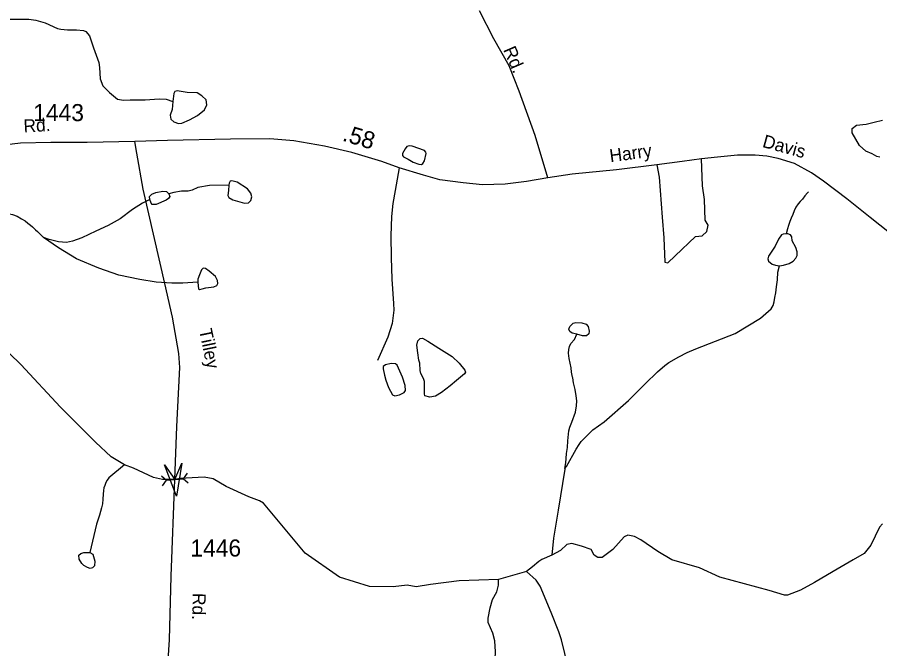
# Model space of a CAD drawing. Extents: x 2056842 to 2160602, y 826753 to 1016856.
# Drawn here: x 2120346 to 2126664, y 1005068 to 1009693 of the extents above; entities that cross this region are included whole.
import ezdxf

# ---------------------------------------------------------------- set-up
doc = ezdxf.new("R2010")
doc.units = 0
for name, color, linetype in [('Exist Hydrographic Lake Shore', 7, 'Continuous'), ('Exist Hydrographic Misc Water Feature', 7, 'Continuous'), ('Exist Road Non-System Type 51', 7, 'Continuous'), ('Exist Road Secondary Mileage Hundredths English Label', 7, 'Continuous'), ('Exist Road Secondary Structure Pipe CELL', 7, 'Continuous'), ('Exist Road Secondary Structure Standard Bridge Attributed CELL', 7, 'Continuous'), ('Exist Road Secondary Type 51 Attributed', 7, 'Continuous'), ('Exist Road Secondary Type 51 Label', 7, 'Continuous'), ('Exist Road Secondary Type 51 Number Label', 7, 'Continuous')]:
    doc.layers.add(name, color=color, linetype=linetype)

msp = doc.modelspace()

# ---------------------------------------------------------------- linework, layer by layer
at = {"layer": 'Exist Hydrographic Lake Shore'}
msp.add_lwpolyline([(2121540.1, 1006314.1), (2121500.1, 1006307.4), (2121410.2, 1006307.4), (2121343.7, 1006323), (2121196.7, 1006390), (2121132.2, 1006415.3), (2121034.7, 1006474.8), (2120918.2, 1006580), (2120663.7, 1006838.1), (2120372.6, 1007150.2), (2120040.2, 1007468.9)], dxfattribs=at)
at = {"layer": 'Exist Hydrographic Misc Water Feature'}
for points in [[(2120275.5, 1009678.8), (2120362.8, 1009680.1), (2120431.2, 1009678.8), (2120481.9, 1009672.5), (2120551.5, 1009652.2), (2120640.1, 1009611.7), (2120666.1, 1009605.4), (2120712.9, 1009600.3), (2120780, 1009600.3), (2120832, 1009596.5), (2120847.2, 1009588.9), (2120875, 1009555.9), (2120905.4, 1009469.8), (2120944.6, 1009360.8), (2120948.4, 1009325.9), (2120952.2, 1009242.3), (2120973.8, 1009191.6), (2121021.9, 1009140.9), (2121081.4, 1009094), (2121123.2, 1009085.2), (2121172.6, 1009089), (2121283.3, 1009089.2), (2121384.6, 1009096.8), (2121436.5, 1009093), (2121484.7, 1009076.5)], [(2121484.7, 1009076.5), (2121480.9, 1009017), (2121466.9, 1008975.2), (2121470.7, 1008947.3), (2121493.5, 1008928.3), (2121527.7, 1008915.7), (2121550.5, 1008918.2), (2121607.5, 1008941), (2121667, 1008972.7), (2121717.6, 1009015.7), (2121734.1, 1009051.2), (2121729, 1009087.9), (2121697.4, 1009118.4), (2121663.2, 1009139.9), (2121591, 1009142.4), (2121516.3, 1009153.8), (2121499.9, 1009148.8), (2121492.3, 1009133.6), (2121484.7, 1009076.5)], [(2126664, 1008667.9), (2126641, 1008672.5), (2126608.8, 1008692.1), (2126560.5, 1008712.8), (2126515.7, 1008754.2), (2126461.6, 1008846.3), (2126461.6, 1008877.3), (2126492.6, 1008902.6), (2126564, 1008910.7), (2126621.5, 1008924.5), (2126684.7, 1008938.3)], [(2123245.2, 1008632.9), (2123288.5, 1008616.7), (2123306.1, 1008615.3), (2123317.6, 1008621.4), (2123329.1, 1008641.7), (2123340.6, 1008695.9), (2123338.6, 1008705.4), (2123328.4, 1008716.9), (2123237.8, 1008749.4), (2123216.1, 1008751.4), (2123200.6, 1008745.3), (2123187.7, 1008730.4), (2123168.1, 1008695.2), (2123168.1, 1008681.7), (2123176.2, 1008670.2), (2123209.4, 1008652.6), (2123245.2, 1008632.9)], [(2121896.2, 1008464.4), (2121892.4, 1008425.1), (2121888.6, 1008388.4), (2121894.9, 1008371.9), (2121924, 1008355.4), (2122011.4, 1008332.6), (2122039.2, 1008333.9), (2122055.7, 1008350.4), (2122063.3, 1008378.2), (2122057, 1008404.8), (2122032.9, 1008436.5), (2121955.7, 1008484.7), (2121918.9, 1008494.8), (2121906.3, 1008492.3), (2121898.7, 1008478.3), (2121896.2, 1008464.4)], [(2121896.2, 1008464.4), (2121753.1, 1008461.8), (2121668.3, 1008445.4), (2121626.5, 1008427.6), (2121598.6, 1008420), (2121548, 1008418.8), (2121493.5, 1008409.9), (2121456.8, 1008401)], [(2121316.8, 1008358), (2121262.3, 1008331.4), (2121188.9, 1008284.5), (2121100.3, 1008217.3), (2121011.6, 1008166.7), (2120921.7, 1008126.1), (2120819.2, 1008078), (2120750.2, 1008054.3), (2120705.9, 1008044.2), (2120647.6, 1008048), (2120579.2, 1008065.7), (2120537.5, 1008080.9)], [(2121316.8, 1008358), (2121314.2, 1008379.5), (2121332, 1008397.2), (2121361.1, 1008409.9), (2121413, 1008418.8), (2121438.3, 1008416.2), (2121456.8, 1008401)], [(2121456.8, 1008401), (2121462.4, 1008379.5), (2121454.8, 1008366.8), (2121437.1, 1008354.2), (2121363.6, 1008322.5), (2121334.5, 1008321.2), (2121326.9, 1008331.4), (2121316.8, 1008358)], [(2126141, 1008414.2), (2126133.2, 1008406.1), (2126115.1, 1008386), (2126097.1, 1008362), (2126081.3, 1008343.8), (2126065.3, 1008327.8), (2126049.3, 1008301.7), (2126037.6, 1008275.6), (2126025.7, 1008249.6), (2126013.8, 1008221.5), (2126004, 1008197.5), (2125996.2, 1008167.5), (2125988.2, 1008143.4), (2125978.4, 1008107.4)], [(2120290.1, 1008253.8), (2120312, 1008248.5), (2120346.2, 1008236.6), (2120378.2, 1008216.7), (2120404.2, 1008202.9), (2120424.3, 1008184.9), (2120442.4, 1008171), (2120458.4, 1008157), (2120478.5, 1008137.1), (2120494.7, 1008123.2), (2120506.5, 1008111.3), (2120537.5, 1008080.9)], [(2125978.4, 1008107.4), (2125956.9, 1008104.8), (2125944.2, 1008098.5), (2125921.4, 1008066.8), (2125897.4, 1008016.2), (2125848, 1007942.7), (2125842.9, 1007923.7), (2125848, 1007905.9), (2125874.6, 1007884.4), (2125899.9, 1007876.8), (2125930.3, 1007871.7)], [(2125930.3, 1007871.7), (2125959.4, 1007878.1), (2125999.9, 1007890.7), (2126029, 1007907.2), (2126049.3, 1007927.5), (2126058.2, 1007949), (2126059.4, 1007974.4), (2126048, 1008006), (2126022.7, 1008056.7), (2126020.2, 1008084.6), (2126010, 1008099.8), (2125991, 1008107.4), (2125978.4, 1008107.4)], [(2121668.8, 1007751.8), (2121558.6, 1007746.7), (2121477.6, 1007746.7), (2121363.6, 1007751.8), (2121244.6, 1007772), (2121088.9, 1007803.7), (2120943.3, 1007854.4), (2120780.3, 1007924.1), (2120647.4, 1008005.1), (2120537.5, 1008080.9)], [(2121668.8, 1007751.8), (2121671.3, 1007726.4), (2121673.8, 1007704.9), (2121681.4, 1007699.8), (2121700.4, 1007703.6), (2121727, 1007712.5), (2121786.5, 1007717.5), (2121806.8, 1007727.7), (2121814.4, 1007742.9), (2121811.8, 1007765.7), (2121797.9, 1007794.8), (2121752.3, 1007834.1), (2121724.5, 1007851.8), (2121708, 1007854.4), (2121695.3, 1007844.2), (2121680.2, 1007806.2), (2121667.5, 1007775.8), (2121668.8, 1007751.8)], [(2124357.8, 1006388.3), (2124369.9, 1006402.4), (2124439.4, 1006530.8), (2124461.2, 1006564.8), (2124477.2, 1006584.9), (2124562.7, 1006671.2), (2124644.5, 1006729.6), (2124823.9, 1006886.4), (2124945.1, 1007008.9), (2125034.9, 1007095.3), (2125088.6, 1007141.5), (2125118.6, 1007163.6), (2125192.4, 1007206), (2125252.1, 1007238.2), (2125316, 1007264.5), (2125605.6, 1007377.8), (2125791.1, 1007488.7), (2125868.7, 1007556.9), (2125882.6, 1007583), (2125890.6, 1007609), (2125894.5, 1007641), (2125902.1, 1007675.2), (2125906.2, 1007719.1), (2125914, 1007769.2), (2125917.7, 1007827.2), (2125930.3, 1007871.7)], [(2124443.8, 1007371.3), (2124409.6, 1007380.2), (2124393.2, 1007391.6), (2124385.6, 1007408), (2124394.4, 1007427), (2124418.5, 1007452.4), (2124436.2, 1007457.5), (2124481.8, 1007456.2), (2124512.2, 1007444.8), (2124528.6, 1007427), (2124536.2, 1007392.8), (2124532.4, 1007375.1), (2124514.7, 1007359.9), (2124485.6, 1007358.6), (2124443.8, 1007371.3)], [(2124357.8, 1006388.3), (2124364, 1006430.4), (2124367.7, 1006462.4), (2124369.3, 1006498.4), (2124375.5, 1006542.4), (2124379.2, 1006590.4), (2124387, 1006664.4), (2124392.7, 1006690.5), (2124408.5, 1006726.5), (2124434.1, 1006800.6), (2124441.9, 1006846.7), (2124444, 1006884.7), (2124439.6, 1006920.7), (2124431.4, 1006966.7), (2124421.2, 1007016.6), (2124415, 1007052.6), (2124413.2, 1007056.5), (2124406.8, 1007092.5), (2124402.7, 1007126.4), (2124388.4, 1007194.5), (2124384.5, 1007232.4), (2124386.1, 1007260.4), (2124392.1, 1007282.5), (2124399.9, 1007302.6), (2124428, 1007332.6), (2124443.8, 1007371.3)], [(2123517.5, 1006994), (2123453.9, 1006943.9), (2123409.3, 1006918.2), (2123368.7, 1006910.1), (2123332.1, 1006920.9), (2123328.1, 1006934.4), (2123329.4, 1006987.2), (2123329.4, 1007025.2), (2123322.7, 1007048.2), (2123301, 1007083.4), (2123298.3, 1007106.4), (2123295.6, 1007160.5), (2123287.5, 1007182.2), (2123279.4, 1007235), (2123272.6, 1007291.9), (2123280.7, 1007324.4), (2123298.3, 1007340.6), (2123313.2, 1007342), (2123353.8, 1007320.3), (2123435, 1007268.8), (2123532.4, 1007209.3), (2123583.8, 1007160.5), (2123624.4, 1007109.1), (2123629.8, 1007094.2), (2123623.1, 1007082), (2123562.2, 1007033.3), (2123517.5, 1006994)], [(2123045.3, 1007036), (2123064.2, 1006980.5), (2123094, 1006927.7), (2123111.6, 1006920.9), (2123146.8, 1006927.7), (2123180.6, 1006943.9), (2123188.7, 1006958.8), (2123187.4, 1006995.4), (2123168.4, 1007057.6), (2123129.2, 1007145.6), (2123117, 1007153.8), (2123084.5, 1007157.8), (2123043.9, 1007147), (2123026.4, 1007134.8), (2123025, 1007118.6), (2123035.8, 1007072.5), (2123045.3, 1007036)], [(2121132.2, 1006415.3), (2121016.3, 1006319.6), (2121004.6, 1006301.5), (2120994.6, 1006285.5), (2120986.6, 1006263.5), (2120980.8, 1006245.4), (2120976.9, 1006227.4), (2120974.9, 1006199.4), (2120973.2, 1006163.4), (2120969.3, 1006129.4), (2120963.4, 1006099.3), (2120947.6, 1006047.3), (2120933.9, 1006001.2), (2120925.9, 1005981.2), (2120877.7, 1005773.7)], [(2124357.8, 1006388.3), (2124357.8, 1006382.3), (2124307.4, 1006084.2), (2124274.2, 1005878), (2124262.7, 1005752.2)], [(2121875.6, 1006255.7), (2121781.1, 1006311.4), (2121714, 1006325.3), (2121540.1, 1006314.1)], [(2124479.3, 1005819.3), (2124408.4, 1005839.6), (2124371.6, 1005832), (2124326, 1005787.7), (2124262.7, 1005752.2), (2124188, 1005720.5), (2124165.2, 1005707.1), (2124120.9, 1005667.8), (2124075.4, 1005634.9), (2123870.2, 1005575.3), (2123582.8, 1005566.5), (2123372, 1005538.6), (2123268.2, 1005522.1), (2123202.3, 1005534.8), (2123098.5, 1005522.1), (2122926.8, 1005524.7), (2122706.9, 1005591.1), (2122455.9, 1005767.1), (2122150.4, 1006134.4), (2122121.3, 1006152.2), (2122042.8, 1006181.3), (2121875.6, 1006255.7)], [(2126684.8, 1005984), (2126660.7, 1005957.4), (2126597.4, 1005826.9), (2126550.6, 1005764.9), (2126469.5, 1005719.3), (2126321.9, 1005633.5), (2126185.8, 1005553.7), (2126082, 1005496.7), (2125988.3, 1005461.2), (2125966.7, 1005461.2), (2125852.8, 1005495.4), (2125492.6, 1005592.6), (2125344.4, 1005659.7), (2125141.8, 1005719.3), (2125038.5, 1005781.3), (2124913.9, 1005866.7), (2124866.3, 1005889), (2124819.5, 1005900.4), (2124791.6, 1005886.5), (2124708.1, 1005794), (2124629.5, 1005735.7), (2124599.2, 1005737), (2124572.6, 1005753.5), (2124549.8, 1005794), (2124479.3, 1005819.3)], [(2120877.7, 1005773.7), (2120899.2, 1005759.8), (2120905.5, 1005743.3), (2120913.1, 1005709.1), (2120910.6, 1005676.2), (2120897.9, 1005659.7), (2120878.9, 1005654.6), (2120861.2, 1005662.3), (2120834.6, 1005678.7), (2120818.2, 1005691.4), (2120799.2, 1005723.1), (2120797.9, 1005753.5), (2120810.6, 1005766.1), (2120833.4, 1005772.5), (2120877.7, 1005773.7)], [(2124695.1, 1004251.2), (2124630.6, 1004330.5), (2124597.6, 1004390), (2124563.5, 1004449.6), (2124536.9, 1004488.8), (2124491.3, 1004544.6), (2124440.6, 1004596.2), (2124419.1, 1004634.2), (2124409, 1004700), (2124409, 1004779.9), (2124411.5, 1004831.8), (2124407.7, 1004862.2), (2124374.8, 1004963.6), (2124355.8, 1005033.2), (2124333, 1005133.7), (2124314, 1005192), (2124257, 1005333.9), (2124177.3, 1005526.4), (2124147.5, 1005570.3), (2124075.4, 1005634.9)], [(2123413.2, 1004255.7), (2123500.5, 1004322.4), (2123590.4, 1004397.1), (2123629.7, 1004445.3), (2123700.6, 1004565.6), (2123762.6, 1004689.8), (2123809.5, 1004797.5), (2123827.2, 1004856.2), (2123843.6, 1004939.9), (2123848.7, 1005045), (2123844.9, 1005124.8), (2123828.5, 1005181.8), (2123794.3, 1005259.6), (2123795.5, 1005291.3), (2123810.7, 1005368.6), (2123825.9, 1005429.4), (2123858.8, 1005485.1), (2123870.2, 1005533.3), (2123870.2, 1005575.3)]]:
    msp.add_lwpolyline(points, dxfattribs=at)
at = {"layer": 'Exist Road Non-System Type 51'}
for points in [[(2125031, 1008613), (2125048.6, 1008522.7), (2125069, 1008229.8), (2125082.6, 1008078.6), (2125089.4, 1007899.2), (2125112.1, 1007894.7), (2125164.3, 1007944.7), (2125314, 1008087.7), (2125361.6, 1008092.2), (2125397.9, 1008124), (2125407, 1008169.4), (2125384.3, 1008208), (2125379.8, 1008357.9), (2125366.2, 1008457.8), (2125357.1, 1008656.7)], [(2123144.2, 1008590.1), (2123113.6, 1008423.2), (2123097.1, 1008329.6), (2123086.9, 1008233.1), (2123082.4, 1008093.4), (2123085.2, 1007934), (2123089.7, 1007773.9), (2123101.7, 1007597.4), (2123103.9, 1007547.4), (2123091.4, 1007450.9), (2123061.4, 1007350.5), (2122984.3, 1007179.1)]]:
    msp.add_lwpolyline(points, dxfattribs=at)
at = {"layer": 'Exist Road Secondary Structure Pipe CELL'}
for p, q in [((2121401.7, 1006335), (2121439.9, 1006301.6)), ((2121591.6, 1006353.1), (2121560.3, 1006313.1)), ((2121408.7, 1006261.6), (2121439.9, 1006301.6)), ((2121439.9, 1006301.6), (2121560.3, 1006313.1)), ((2121598.6, 1006279.7), (2121560.3, 1006313.1))]:
    msp.add_line(p, q, dxfattribs=at)
at = {"layer": 'Exist Road Secondary Structure Standard Bridge Attributed CELL'}
msp.add_lwpolyline([(2121551.2, 1006426.9), (2121512.7, 1006186.1), (2121425.7, 1006413.9), (2121500.1, 1006307.4)], close=True, dxfattribs=at)
at = {"layer": 'Exist Road Secondary Type 51 Attributed'}
for points in [[(2124231.9, 1008516.3), (2124140, 1008825.9), (2124022.1, 1009152.9), (2123948.3, 1009337.9), (2123837.2, 1009535.4), (2123731.1, 1009740.9)], [(2124231.9, 1008516.3), (2124075.4, 1008491.3), (2123918.9, 1008470.9), (2123754.4, 1008465.2), (2123611.5, 1008481.1), (2123441.4, 1008501.5), (2123321.1, 1008535.6), (2123144.2, 1008590.1), (2123017.2, 1008635.5), (2122796, 1008702.5), (2122596.4, 1008747.9), (2122371.8, 1008788.7), (2122194.9, 1008802.4), (2121907.9, 1008801.2), (2121447.4, 1008789.9), (2121207.4, 1008784)], [(2121207.4, 1008784), (2120858.5, 1008775.7), (2120593.1, 1008775.7), (2120370.8, 1008771.2), (2120227.9, 1008753), (2120116.8, 1008709.9), (2120027.1, 1008664.4), (2119948.9, 1008631.8)], [(2121500.1, 1006307.4), (2121513.7, 1006694.9), (2121536.3, 1007126.7), (2121529.5, 1007231.1), (2121481.9, 1007496.7), (2121427.4, 1007744.2), (2121267.5, 1008433.3), (2121222.1, 1008698.9), (2121207.4, 1008784)], [(2126734, 1008114), (2126592.8, 1008225.9), (2126422.7, 1008362.1), (2126250.3, 1008493.8), (2126164.1, 1008552.8), (2126038.2, 1008622), (2125919.1, 1008658.4), (2125836.3, 1008676.5), (2125751.8, 1008683.9), (2125622.5, 1008683.9), (2125476.2, 1008668), (2125357.1, 1008656.7), (2125216.5, 1008637.4), (2125031, 1008613), (2124735.6, 1008574.9), (2124411.2, 1008543.1), (2124231.9, 1008516.3)], [(2122301, 1002392.8), (2122294, 1002584.7), (2122294, 1002702.8), (2122264.5, 1002839), (2122185.2, 1003064.6), (2122103.5, 1003262.1), (2122028.6, 1003416.5), (2121934.5, 1003547.1), (2121759.8, 1003792.2), (2121589.7, 1004028.4), (2121500.1, 1004215.7), (2121459.3, 1004385.9), (2121434.3, 1004547.1), (2121438.9, 1004799.2), (2121460.4, 1005134), (2121474, 1005599.5), (2121500.1, 1006307.4)]]:
    msp.add_lwpolyline(points, dxfattribs=at)

# ---------------------------------------------------------------- texts
at = {"layer": 'Exist Road Secondary Mileage Hundredths English Label'}
msp.add_text('.58', height=125, rotation=343.15258, dxfattribs=at).set_placement((2122721.1, 1008790.5))
at = {"layer": 'Exist Road Secondary Type 51 Label'}
for s, rotation, p in [('Rd.', 293.41505, (2123904, 1009455.7)), ('Rd.', 3.24674, (2120394.2, 1008848.8)), ('Davis', 344.62963, (2125798.5, 1008744)), ('Harry', 7.5618, (2124690.6, 1008631.2)), ('Tilley', 281.64184, (2121677.1, 1007402.9)), ('Rd.', 268.33312, (2121632.2, 1005477.8))]:
    msp.add_text(s, height=95, rotation=rotation, dxfattribs=at).set_placement(p)
at = {"layer": 'Exist Road Secondary Type 51 Number Label'}
for s, p in [('1443', (2120462.9, 1008932.2)), ('1446', (2121613.8, 1005743.4))]:
    msp.add_text(s, height=125, dxfattribs=at).set_placement(p)

doc.saveas('drawing.dxf')
